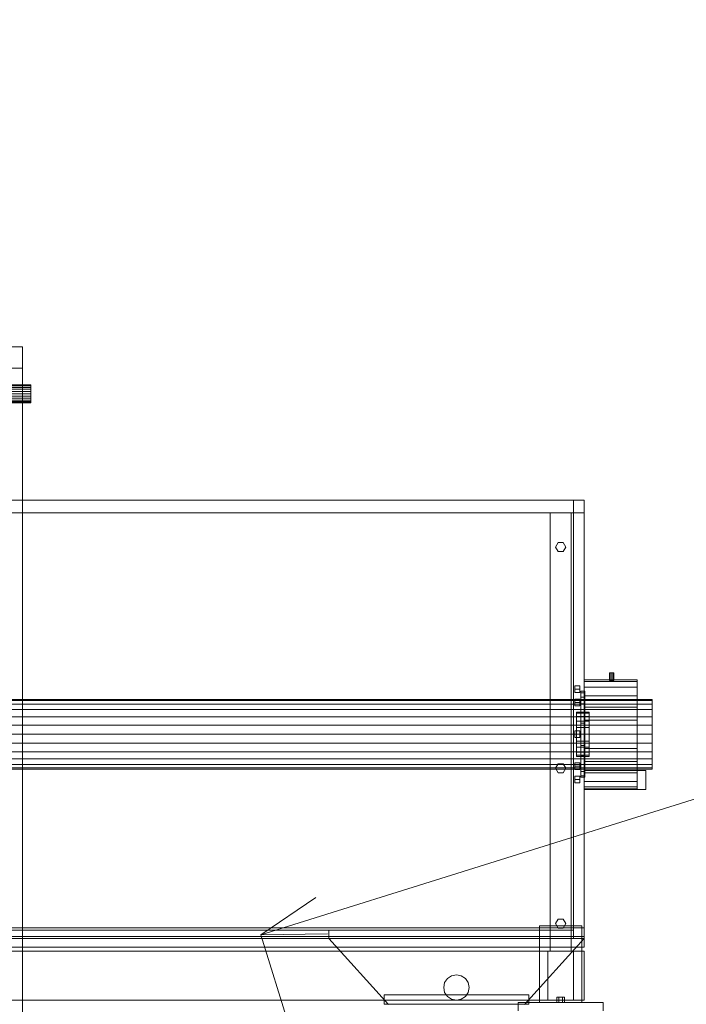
# Model space of a CAD drawing. Header units: millimetres. Extents: x -4395 to 65662, y -65530 to 6847.
# Tile 613 of 656: x 14682 to 16249, y 1116 to 3429. Entities that reach past the tile are written whole.
import ezdxf

# ---------------------------------------------------------------- set-up
doc = ezdxf.new("R2010")
doc.units = ezdxf.units.MM
doc.layers.add('COTAS_P', color=1, linetype='Continuous', lineweight=0)
doc.layers.add('lateral_mezcladora', color=7, linetype='Continuous', lineweight=0)
doc.dimstyles.new('R19_100', dxfattribs={"dimtxt": 250, "dimasz": 150, "dimexe": 150, "dimexo": 80, "dimgap": 100, "dimtad": 1, "dimtih": 1, "dimtoh": 1, "dimdsep": 46, "dimcen": 0.09, "dimadec": 0, "dimazin": 0, "dimtfac": 1, "dimtdec": 4, "dimtofl": 0, "dimtmove": 0, "dimatfit": 3, "dimfxl": 1, "dimtolj": 1, "dimtzin": 0, "dimarcsym": 0})

# ---------------------------------------------------------------- blocks, each defined once
blk = doc.blocks.new('DIM_R33_4')
at = {"layer": 'COTAS_P'}
for p, q in [((15248.4, 1279.1), (24311.8, 4109.1)), ((24311.8, 4109.1), (24155.2, 4107.3)), ((24311.8, 4109.1), (24182.1, 4021.4)), ((24580.1, 3250), (24311.8, 4109.1)), ((15248.4, 1279.1), (15378.1, 1366.8)), ((15248.4, 1279.1), (15405, 1280.8)), ((15516.6, 420), (15248.4, 1279.1))]:
    blk.add_line(p, q, dxfattribs=at)
blk.add_text('9495 P', height=250, rotation=17.3406, dxfattribs=at).set_placement((19750.3, 2789.5))

msp = doc.modelspace()

# ---------------------------------------------------------------- linework, layer by layer
at = {"layer": 'lateral_mezcladora'}
for p, q in [((14628.381, 2660), (14688.381, 2660)), ((14688.381, 2610), (14688.381, 2660)), ((14628.381, 2610), (14688.381, 2610)), ((14688.381, 20), (14688.381, 2610)), ((11658.381, 2571.2), (14708.381, 2571.2)), ((11658.381, 2570.478), (14708.381, 2570.478)), ((11658.381, 2568.36), (14708.381, 2568.36)), ((14708.381, 2570.478), (14708.381, 2571.2)), ((14708.381, 2568.36), (14708.381, 2570.478)), ((14708.381, 2564.991), (14708.381, 2568.36)), ((11658.381, 2564.991), (14708.381, 2564.991)), ((11658.381, 2560.6), (14708.381, 2560.6)), ((11658.381, 2555.487), (14708.381, 2555.487)), ((14708.381, 2550), (11658.381, 2550)), ((14708.381, 2560.6), (14708.381, 2564.991)), ((14708.381, 2555.487), (14708.381, 2560.6)), ((14708.381, 2550), (14708.381, 2555.487)), ((14708.381, 2550), (14708.381, 2544.513)), ((11658.381, 2544.513), (14708.381, 2544.513)), ((11658.381, 2539.4), (14708.381, 2539.4)), ((11658.381, 2535.009), (14708.381, 2535.009)), ((11658.381, 2531.64), (14708.381, 2531.64)), ((11658.381, 2529.522), (14708.381, 2529.522)), ((11658.381, 2528.8), (14708.381, 2528.8)), ((14708.381, 2544.513), (14708.381, 2539.4)), ((14708.381, 2539.4), (14708.381, 2535.009)), ((14708.381, 2535.009), (14708.381, 2531.64)), ((14708.381, 2531.64), (14708.381, 2529.522)), ((14708.381, 2529.522), (14708.381, 2528.8)), ((9808.381, 2300), (16008.381, 2300)), ((15983.381, 2300), (16008.381, 2300)), ((15983.381, 2300), (15983.381, 2270)), ((16008.381, 1275), (16008.381, 2300)), ((16008.381, 2270), (16008.381, 2300)), ((9808.381, 2270), (16008.381, 2270)), ((15928.381, 2270), (15978.381, 2270)), ((15928.381, 2270), (15928.381, 1240)), ((15978.381, 1240), (15978.381, 2270)), ((15983.381, 2270), (16008.381, 2270)), ((15983.381, 2270), (15983.381, 1275)), ((16008.381, 1275), (16008.381, 2270)), ((15941.381, 2190), (15947.381, 2200.392)), ((15947.381, 2200.392), (15959.381, 2200.392)), ((15959.381, 2200.392), (15965.381, 2190)), ((15947.381, 2179.608), (15941.381, 2190)), ((15959.381, 2179.608), (15947.381, 2179.608)), ((15965.381, 2190), (15959.381, 2179.608)), ((16008.381, 1873.639), (16008.381, 1878)), ((16008.381, 1878), (16133.381, 1878)), ((16069.846, 1894), (16068.381, 1894)), ((16068.381, 1876), (16068.381, 1894)), ((16069.846, 1876), (16068.381, 1876)), ((16073.381, 1894), (16069.846, 1894)), ((16069.846, 1876), (16069.846, 1894)), ((16073.381, 1876), (16069.846, 1876)), ((16076.917, 1894), (16073.381, 1894)), ((16073.381, 1876), (16073.381, 1894)), ((16076.917, 1876), (16073.381, 1876)), ((16078.381, 1894), (16076.917, 1894)), ((16076.917, 1876), (16076.917, 1894)), ((16076.917, 1876), (16078.381, 1876)), ((16078.381, 1894), (16078.381, 1876)), ((16133.381, 1873.639), (16133.381, 1878)), ((15986.381, 1856), (15986.381, 1863.794)), ((15986.381, 1863.794), (15998.381, 1863.794)), ((15986.381, 1848.206), (15986.381, 1856)), ((15998.381, 1856), (15986.381, 1856)), ((15998.381, 1856), (15998.381, 1863.794)), ((15998.381, 1856), (15998.381, 1848.206)), ((16000.381, 1847.559), (16000.381, 1851)), ((16000.381, 1851), (16010.381, 1851)), ((16008.381, 1860.851), (16008.381, 1873.639)), ((16008.381, 1873.639), (16133.381, 1873.639)), ((16008.381, 1840.51), (16008.381, 1860.851)), ((16008.381, 1860.851), (16133.381, 1860.851)), ((16010.381, 1847.559), (16010.381, 1851)), ((16133.381, 1860.851), (16133.381, 1873.639)), ((16133.381, 1840.51), (16133.381, 1860.851)), ((9648.381, 1832), (16168.381, 1832)), ((9648.381, 1829.206), (16168.381, 1829.206)), ((15986.381, 1848.206), (15998.381, 1848.206)), ((15986.381, 1824.953), (15986.381, 1832.748)), ((15986.381, 1832.748), (15998.381, 1832.748)), ((15998.381, 1824.953), (15998.381, 1832.748)), ((16000.381, 1837.469), (16000.381, 1847.559)), ((16000.381, 1847.559), (16010.381, 1847.559)), ((16000.381, 1821.418), (16000.381, 1837.469)), ((16000.381, 1837.469), (16010.381, 1837.469)), ((16008.381, 1814), (16008.381, 1840.51)), ((16008.381, 1840.51), (16133.381, 1840.51)), ((16010.381, 1837.469), (16010.381, 1847.559)), ((16010.381, 1821.418), (16010.381, 1837.469)), ((16133.381, 1814), (16133.381, 1840.51)), ((16168.381, 1829.206), (16168.381, 1832)), ((16168.381, 1821.014), (16168.381, 1829.206)), ((9648.381, 1821.014), (16168.381, 1821.014)), ((9648.381, 1807.983), (16168.381, 1807.983)), ((15986.381, 1817.159), (15986.381, 1824.953)), ((15998.381, 1824.953), (15986.381, 1824.953)), ((15986.381, 1817.159), (15998.381, 1817.159)), ((15998.381, 1824.953), (15998.381, 1817.159)), ((16000.381, 1800.5), (16000.381, 1821.418)), ((16000.381, 1821.418), (16010.381, 1821.418)), ((16008.381, 1783.129), (16008.381, 1814)), ((16008.381, 1814), (16133.381, 1814)), ((16010.381, 1800.5), (16010.381, 1821.418)), ((16133.381, 1783.129), (16133.381, 1814)), ((16168.381, 1807.983), (16168.381, 1821.014)), ((16168.381, 1791), (16168.381, 1807.983)), ((9648.381, 1791), (16168.381, 1791)), ((15990.381, 1799.455), (15990.381, 1802)), ((15990.381, 1802), (16020.381, 1802)), ((15990.381, 1792.069), (15990.381, 1799.455)), ((15990.381, 1799.455), (16020.381, 1799.455)), ((15990.381, 1780.565), (15990.381, 1792.069)), ((15990.381, 1792.069), (16020.381, 1792.069)), ((16000.381, 1776.141), (16000.381, 1800.5)), ((16000.381, 1800.5), (16010.381, 1800.5)), ((16008.381, 1750), (16008.381, 1783.129)), ((16008.381, 1783.129), (16133.381, 1783.129)), ((16010.381, 1776.141), (16010.381, 1800.5)), ((16020.381, 1799.455), (16020.381, 1802)), ((16020.381, 1792.069), (16020.381, 1799.455)), ((16020.381, 1780.565), (16020.381, 1792.069)), ((16133.381, 1750), (16133.381, 1783.129)), ((16168.381, 1771.223), (16168.381, 1791)), ((9648.381, 1771.223), (16168.381, 1771.223)), ((15990.381, 1766.069), (15990.381, 1780.565)), ((15990.381, 1780.565), (16020.381, 1780.565)), ((15990.381, 1750), (15990.381, 1766.069)), ((15990.381, 1766.069), (16020.381, 1766.069)), ((16000.381, 1750), (16000.381, 1776.141)), ((16000.381, 1776.141), (16010.381, 1776.141)), ((16010.381, 1750), (16010.381, 1776.141)), ((16020.381, 1766.069), (16020.381, 1780.565)), ((16020.381, 1750), (16020.381, 1766.069)), ((16168.381, 1750), (16168.381, 1771.223)), ((16168.381, 1750), (9648.381, 1750)), ((15986.381, 1750), (15986.381, 1757.794)), ((15986.381, 1757.794), (15998.381, 1757.794)), ((15986.381, 1742.206), (15986.381, 1750)), ((15998.381, 1750), (15986.381, 1750)), ((15986.381, 1742.206), (15998.381, 1742.206)), ((15990.381, 1733.931), (15990.381, 1750)), ((16020.381, 1750), (15990.381, 1750)), ((15998.381, 1750), (15998.381, 1757.794)), ((15998.381, 1750), (15998.381, 1742.206)), ((16000.381, 1723.859), (16000.381, 1750)), ((16010.381, 1750), (16000.381, 1750)), ((16008.381, 1716.871), (16008.381, 1750)), ((16133.381, 1750), (16008.381, 1750)), ((16010.381, 1750), (16010.381, 1723.859)), ((16020.381, 1750), (16020.381, 1733.931)), ((16133.381, 1750), (16133.381, 1716.871)), ((16168.381, 1750), (16168.381, 1728.777)), ((9648.381, 1728.777), (16168.381, 1728.777)), ((15990.381, 1733.931), (15990.381, 1719.435)), ((15990.381, 1733.931), (16020.381, 1733.931)), ((15990.381, 1719.435), (15990.381, 1707.931)), ((15990.381, 1719.435), (16020.381, 1719.435)), ((16000.381, 1723.859), (16000.381, 1699.5)), ((16000.381, 1723.859), (16010.381, 1723.859)), ((16008.381, 1716.871), (16008.381, 1686)), ((16008.381, 1716.871), (16133.381, 1716.871)), ((16010.381, 1723.859), (16010.381, 1699.5)), ((16020.381, 1733.931), (16020.381, 1719.435)), ((16020.381, 1719.435), (16020.381, 1707.931)), ((16133.381, 1716.871), (16133.381, 1686)), ((16168.381, 1728.777), (16168.381, 1709)), ((9648.381, 1709), (16168.381, 1709)), ((9648.381, 1692.017), (16168.381, 1692.017)), ((15990.381, 1707.931), (15990.381, 1700.545)), ((15990.381, 1707.931), (16020.381, 1707.931)), ((15990.381, 1700.545), (15990.381, 1698)), ((15990.381, 1700.545), (16020.381, 1700.545)), ((15990.381, 1698), (16020.381, 1698)), ((16000.381, 1699.5), (16000.381, 1678.582)), ((16000.381, 1699.5), (16010.381, 1699.5)), ((16010.381, 1699.5), (16010.381, 1678.582)), ((16020.381, 1707.931), (16020.381, 1700.545)), ((16020.381, 1700.545), (16020.381, 1698)), ((16168.381, 1709), (16168.381, 1692.017)), ((16168.381, 1692.017), (16168.381, 1678.986)), ((9648.381, 1678.986), (16168.381, 1678.986)), ((9648.381, 1670.794), (16168.381, 1670.794)), ((9648.381, 1668), (16168.381, 1668)), ((15941.381, 1670), (15947.381, 1680.392)), ((15947.381, 1659.608), (15941.381, 1670)), ((15947.381, 1680.392), (15959.381, 1680.392)), ((15959.381, 1680.392), (15965.381, 1670)), ((15965.381, 1670), (15959.381, 1659.608)), ((15986.381, 1675.047), (15986.381, 1682.841)), ((15986.381, 1682.841), (15998.381, 1682.841)), ((15986.381, 1667.252), (15986.381, 1675.047)), ((15998.381, 1675.047), (15986.381, 1675.047)), ((15986.381, 1667.252), (15998.381, 1667.252)), ((15998.381, 1675.047), (15998.381, 1682.841)), ((15998.381, 1675.047), (15998.381, 1667.252)), ((16000.381, 1678.582), (16000.381, 1662.531)), ((16000.381, 1678.582), (16010.381, 1678.582)), ((16008.381, 1686), (16008.381, 1659.49)), ((16008.381, 1686), (16133.381, 1686)), ((16010.381, 1678.582), (16010.381, 1662.531)), ((16133.381, 1686), (16133.381, 1659.49)), ((16168.381, 1678.986), (16168.381, 1670.794)), ((16168.381, 1670.794), (16168.381, 1668)), ((15959.381, 1659.608), (15947.381, 1659.608)), ((15986.381, 1644), (15986.381, 1651.794)), ((15986.381, 1651.794), (15998.381, 1651.794)), ((15986.381, 1636.206), (15986.381, 1644)), ((15998.381, 1644), (15986.381, 1644)), ((15998.381, 1644), (15998.381, 1651.794)), ((15998.381, 1644), (15998.381, 1636.206)), ((16000.381, 1662.531), (16000.381, 1652.441)), ((16000.381, 1662.531), (16010.381, 1662.531)), ((16000.381, 1652.441), (16000.381, 1649)), ((16000.381, 1652.441), (16010.381, 1652.441)), ((16000.381, 1649), (16010.381, 1649)), ((16008.381, 1665), (16153.381, 1665)), ((16008.381, 1665), (16008.381, 1620)), ((16008.381, 1659.49), (16008.381, 1639.149)), ((16008.381, 1659.49), (16133.381, 1659.49)), ((16010.381, 1662.531), (16010.381, 1652.441)), ((16010.381, 1652.441), (16010.381, 1649)), ((16133.381, 1659.49), (16133.381, 1639.149)), ((16153.381, 1620), (16153.381, 1665)), ((15986.381, 1636.206), (15998.381, 1636.206)), ((16008.381, 1639.149), (16008.381, 1626.361)), ((16008.381, 1639.149), (16133.381, 1639.149)), ((16008.381, 1626.361), (16008.381, 1622)), ((16008.381, 1626.361), (16133.381, 1626.361)), ((16008.381, 1622), (16133.381, 1622)), ((16008.381, 1620), (16153.381, 1620)), ((16133.381, 1639.149), (16133.381, 1626.361)), ((16133.381, 1626.361), (16133.381, 1622)), ((15903.381, 1300), (16003.381, 1300)), ((15903.381, 1300), (15903.381, 1120)), ((15941.381, 1305), (15947.381, 1315.392)), ((15947.381, 1294.608), (15941.381, 1305)), ((15947.381, 1315.392), (15959.381, 1315.392)), ((15959.381, 1315.392), (15965.381, 1305)), ((15965.381, 1305), (15959.381, 1294.608)), ((16003.381, 1120), (16003.381, 1300)), ((9808.381, 1295), (16008.381, 1295)), ((9808.381, 1275), (16008.381, 1275)), ((9833.381, 1290), (15408.381, 1290)), ((15408.381, 1270), (15408.381, 1290)), ((15408.381, 1290), (15983.381, 1290)), ((15959.381, 1294.608), (15947.381, 1294.608)), ((15983.381, 1270), (15983.381, 1290)), ((15983.381, 1275), (16008.381, 1275)), ((16008.381, 1250), (16008.381, 1295)), ((9808.381, 1250), (16008.381, 1250)), ((9833.381, 1270), (15408.381, 1270)), ((15408.381, 1270), (15983.381, 1270)), ((16008.381, 1270), (15408.381, 1270)), ((15408.381, 1270), (15548.381, 1115)), ((15868.381, 1115), (16008.381, 1270)), ((9808.381, 1240), (16008.381, 1240)), ((15923.381, 1240), (15983.381, 1240)), ((15923.381, 1240), (15923.381, 1125)), ((15928.381, 1240), (15978.381, 1240)), ((15983.381, 1125), (15983.381, 1240)), ((16008.381, 1125), (16008.381, 1240)), ((15687.168, 1176.213), (15696.901, 1182.716)), ((15696.901, 1182.716), (15708.381, 1185)), ((15708.381, 1185), (15719.862, 1182.716)), ((15719.862, 1182.716), (15729.595, 1176.213)), ((15678.381, 1155), (15680.665, 1166.481)), ((15680.665, 1166.481), (15687.168, 1176.213)), ((15729.595, 1176.213), (15736.098, 1166.481)), ((15736.098, 1166.481), (15738.381, 1155)), ((15538.381, 1138), (15878.381, 1138)), ((15538.381, 1138), (15538.381, 1116)), ((15680.665, 1143.519), (15678.381, 1155)), ((15687.168, 1133.787), (15680.665, 1143.519)), ((15696.901, 1127.284), (15687.168, 1133.787)), ((15729.595, 1133.787), (15719.862, 1127.284)), ((15736.098, 1143.519), (15729.595, 1133.787)), ((15738.381, 1155), (15736.098, 1143.519)), ((15878.381, 1116), (15878.381, 1138)), ((9808.381, 1125), (16008.381, 1125)), ((15538.381, 1116), (15878.381, 1116)), ((15708.381, 1125), (15696.901, 1127.284)), ((15719.862, 1127.284), (15708.381, 1125)), ((15853.381, 1120), (16053.381, 1120)), ((15853.381, 1120), (15853.381, 1100)), ((15903.381, 1120), (16003.381, 1120)), ((15923.381, 1125), (15983.381, 1125)), ((15948.881, 1132), (15944.381, 1132)), ((15944.381, 1120), (15944.381, 1132)), ((15948.881, 1120), (15944.381, 1120)), ((15957.881, 1132), (15948.881, 1132)), ((15948.881, 1120), (15948.881, 1132)), ((15957.881, 1120), (15948.881, 1120)), ((15962.381, 1132), (15957.881, 1132)), ((15957.881, 1120), (15957.881, 1132)), ((15957.881, 1120), (15962.381, 1120)), ((15962.381, 1132), (15962.381, 1120)), ((16053.381, 1100), (16053.381, 1120))]:
    msp.add_line(p, q, dxfattribs=at)

# ---------------------------------------------------------------- dimensions: what is measured, and where the dimension line sits
at = {"layer": 'COTAS_P'}
dim = msp.add_aligned_dim(p1=(15516.618, 420), p2=(24580.067, 3250), distance=900, text='<> P', dimstyle='R19_100', dxfattribs=at)
dim.commit()
dim.dimension.update_dxf_attribs({"geometry": 'DIM_R33_4', "text_midpoint": (19780.096, 2694.095)})

doc.saveas('drawing.dxf')
